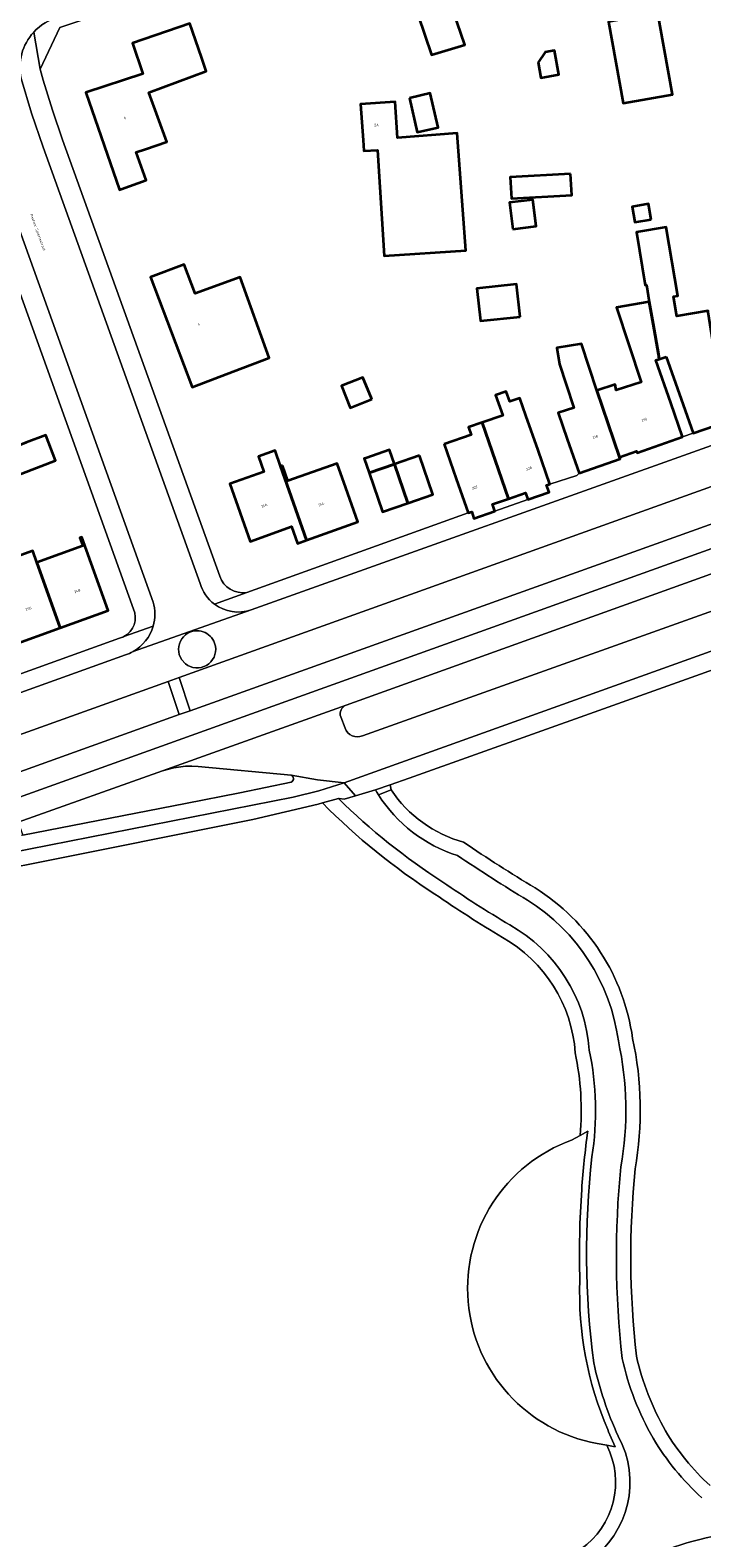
# Model space of a CAD drawing. Header units: metres. Extents: x 197700 to 204338, y 317132 to 325229.
# Tile 278 of 656: x 199978 to 200072, y 319427 to 319636. Entities that reach past the tile are written whole.
import ezdxf
from ezdxf.enums import TextEntityAlignment as Align

# ---------------------------------------------------------------- set-up
doc = ezdxf.new("R2010")
doc.units = ezdxf.units.M
for name, color, linetype, lineweight in [('B-WE-GR-GRAS-GV', 60, 'Continuous', 13), ('B-WE-IE-TERREINAFSCHEIDING_KUNSTMATIG_HEKWERK-G', 20, 'IE-TERREINAFSCHEIDING-KUNSTMATIG', 18), ('B-WE-OG-BEBOUWING-GV', 7, 'Continuous', 35), ('B-WE-OG-BEBOUWING-T18', 10, 'Continuous', 18), ('B-WE-OG-TERREIN_CULTUURSCHEIDING-GV', 7, 'Continuous', 18), ('B-WE-OG-TERREIN_ERF-GV', 7, 'Continuous', 18), ('B-WE-OG-TOPOGRAFIE-T18', 10, 'Continuous', 18), ('B-WE-VH-VERHARDING_ASFALT-GV', 252, 'Continuous', 18), ('B-WE-VH-VERHARDING_BETONSTRAATSTEEN-GV', 252, 'Continuous', 18), ('B-WE-VH-VERHARDING_HALFVERHARDING_GRIND-GV', 252, 'Continuous', 18), ('B-WE-VH-VERHARDING_TEGEL-GV', 252, 'Continuous', 18)]:
    doc.layers.add(name, color=color, linetype=linetype, lineweight=lineweight)
doc.styles.add('NLCS-ISO-M200-T18', font='NLCS-ISO.ttf', dxfattribs={"height": 0.36})
doc.linetypes.add('IE-TERREINAFSCHEIDING-KUNSTMATIG', pattern='A,4,[82,NLCS.SHX,S=0.75,R=90,X=0,Y=0],4,-2', length=10)

msp = doc.modelspace()

# ---------------------------------------------------------------- linework, layer by layer
at = {"layer": 'B-WE-GR-GRAS-GV'}
msp.add_lwpolyline([(200137.172, 319570.619), (200057.348, 319542.069), (200031.049, 319532.703), (200028.425, 319531.778), (200028.552, 319531.065)], dxfattribs=at)
for points in [[(200028.552, 319531.065, 0.1803161), (200038.608, 319523.784)], [(200038.608, 319523.784, 0.0135459), (200048.532, 319517.453)], [(200048.532, 319517.453, -0.2223697), (200062.045, 319496.582)], [(200062.045, 319496.582, -0.0980948), (200062.399, 319478.478)], [(200062.399, 319478.478, 0.0526371), (200062.576, 319452.507)], [(200062.576, 319452.507, 0.0739405), (200066.621, 319442.129)], [(200066.621, 319442.129, 0.0727658), (200072.789, 319434.535)]]:
    msp.add_lwpolyline(points, format="xyb", dxfattribs=at)
at = {"layer": 'B-WE-IE-TERREINAFSCHEIDING_KUNSTMATIG_HEKWERK-G'}
for points in [[(200057.117, 319440.39, -0.765792), (200053.586, 319482.479)], [(200055.819, 319483.712, 0.0160282), (200054.991, 319475.603)], [(200054.991, 319475.603, 0.0246861), (200054.732, 319463.006)], [(200054.732, 319463.006, 0.1116837), (200058.608, 319442.314)]]:
    msp.add_lwpolyline(points, format="xyb", dxfattribs=at)
for points in [[(200053.586, 319482.479), (200054.76, 319483.127)], [(200054.76, 319483.127), (200055.819, 319483.712)], [(200058.457, 319440.138), (200059.609, 319439.921), (200058.697, 319442.017), (200058.608, 319442.314)], [(200057.117, 319440.39), (200058.457, 319440.138)]]:
    msp.add_lwpolyline(points, dxfattribs=at)
at = {"layer": 'B-WE-OG-BEBOUWING-GV'}
for points in [[(200044.563, 319646.618), (200043.007, 319651.37), (200034.987, 319648.745), (200035.64, 319646.749), (200033.455, 319646.047), (200033.114, 319647.082), (200029.796, 319645.991), (200031.358, 319641.241), (200034.142, 319633.028), (200038.779, 319634.416), (200037.213, 319638.994), (200046.145, 319641.788)], [(200065.884, 319637.025), (200065.553, 319638.864), (200058.698, 319637.63), (200060.736, 319626.303), (200067.591, 319627.536)], [(200002.24, 319632.693), (200000.623, 319637.391), (199992.665, 319634.652), (199994.094, 319630.375), (199986.189, 319627.804), (199990.843, 319614.308), (199991.098, 319614.396), (199994.582, 319615.63), (199993.195, 319619.509), (199994.471, 319619.949), (199997.427, 319620.968), (199994.945, 319627.791), (200002.905, 319630.759)], [(200048.926, 319631.95), (200049.315, 319629.826), (200051.823, 319630.286), (200051.208, 319633.644), (200049.925, 319633.409)], [(200038.072, 319617.165), (200037.698, 319622.151), (200029.446, 319621.532), (200029.122, 319626.511), (200024.314, 319626.179), (200024.658, 319621.191), (200024.76, 319619.718), (200026.661, 319619.784), (200027.596, 319605.128), (200038.924, 319605.908)], [(200031.076, 319627.027), (200032.181, 319622.297), (200035.073, 319622.972), (200033.968, 319627.703)], [(200053.435, 319616.533), (200045.073, 319616.073), (200045.236, 319613.093), (200053.599, 319613.551)], [(200045.42, 319608.865), (200048.655, 319609.25), (200048.217, 319612.925), (200044.982, 319612.539)], [(200064.602, 319610.18), (200064.236, 319612.346), (200061.972, 319611.963), (200062.338, 319609.797)], [(200066.725, 319591.117), (200068.783, 319585.243), (200070.436, 319580.525), (200076.488, 319582.645), (200073.545, 319590.853), (200072.538, 319597.334), (200072.517, 319597.507), (200068.207, 319596.779), (200067.745, 319599.511), (200068.311, 319599.607), (200066.703, 319609.125), (200062.57, 319608.426), (200063.811, 319601.082), (200063.956, 319601.107), (200064.359, 319598.774), (200064.887, 319595.721), (200065.627, 319591.508), (200065.738, 319590.797)], [(200005.671, 319588.726), (200011.641, 319590.988), (200007.625, 319602.176), (200001.375, 319599.932), (199999.854, 319603.947), (199995.179, 319602.176), (200000.951, 319586.938)], [(200046.436, 319596.703), (200045.948, 319601.219), (200040.456, 319600.626), (200040.944, 319596.109)], [(200060.226, 319577.208), (200062.594, 319578.05), (200062.67, 319577.833), (200068.992, 319580.039), (200067.345, 319584.76), (200065.29, 319590.651), (200065.738, 319590.797), (200065.627, 319591.508), (200064.887, 319595.721), (200064.359, 319598.774), (200059.811, 319597.988), (200063.226, 319587.641), (200059.767, 319586.499), (200059.634, 319587.288), (200057.101, 319586.452)], [(200054.646, 319574.999), (200060.302, 319576.991), (200060.226, 319577.208), (200057.101, 319586.452), (200054.954, 319592.958), (200051.519, 319592.377), (200051.904, 319590.101), (200052.814, 319587.29), (200053.875, 319584.076), (200052.88, 319583.737), (200051.703, 319583.354), (200052.985, 319579.715)], [(200025.849, 319585.253), (200024.642, 319588.286), (200021.643, 319587.093), (200022.85, 319584.06)], [(200048.924, 319578.205), (200047.242, 319582.991), (200046.388, 319585.42), (200045.008, 319584.935), (200044.516, 319586.335), (200043.037, 319585.815), (200044.022, 319583.015), (200041.164, 319582.01), (200044.819, 319571.447), (200047.199, 319572.275), (200047.534, 319571.344), (200050.451, 319572.377), (200050.107, 319573.327), (200050.582, 319573.488)], [(199975.952, 319578.482), (199974.13, 319577.78), (199975.417, 319574.21), (199977.316, 319574.942), (199981.982, 319576.74), (199980.618, 319580.28), (199977.902, 319579.233)], [(200035.893, 319579), (200037.575, 319574.215), (200039.233, 319569.498), (200039.726, 319569.627), (200040.039, 319568.705), (200042.934, 319569.733), (200042.606, 319570.678), (200044.819, 319571.447), (200041.164, 319582.01), (200039.296, 319581.354), (200039.658, 319580.324)], [(200016.787, 319565.693), (200013.196, 319575.962), (200012.442, 319578.121), (200010.154, 319577.322), (200010.908, 319575.163), (200006.187, 319573.516), (200008.97, 319565.535), (200014.734, 319567.612), (200015.569, 319565.256)], [(200025.04, 319577.085), (200024.822, 319577.01), (200025.501, 319575.046), (200028.995, 319576.245), (200028.32, 319578.21)], [(200013.464, 319576.055), (200013.196, 319575.962), (200016.787, 319565.693), (200023.934, 319568.255), (200022.246, 319572.961), (200021.04, 319576.322), (200014.206, 319573.93)], [(200030.857, 319570.818), (200028.995, 319576.245), (200025.501, 319575.046), (200027.363, 319569.619)], [(200032.489, 319577.443), (200028.995, 319576.245), (200030.857, 319570.818), (200034.351, 319572.016)], [(199979.404, 319562.614), (199982.629, 319553.53), (199989.293, 319555.943), (199985.618, 319566.119), (199985.374, 319566.031), (199985.781, 319564.902)], [(199979.404, 319562.614), (199978.821, 319564.24), (199972.128, 319561.838), (199972.306, 319561.331), (199972.052, 319561.239), (199975.746, 319551.038), (199982.629, 319553.53)]]:
    msp.add_lwpolyline(points, close=True, dxfattribs=at)
at = {"layer": 'B-WE-OG-TERREIN_CULTUURSCHEIDING-GV'}
for points in [[(199999.145, 319546.658), (200000.684, 319542.043), (200075.755, 319568.957), (200078.521, 319570.75), (200084.728, 319572.978), (200083.328, 319576.847)], [(199876.494, 319502.675), (199877.444, 319499.99), (199950.378, 319524.007), (199999.152, 319541.494), (199997.608, 319546.107)]]:
    msp.add_lwpolyline(points, close=True, dxfattribs=at)
for points in [[(200088.819, 319561.49), (200087.393, 319565.428), (200081.612, 319563.353), (200078.795, 319563.088), (200022.306, 319542.818)], [(200024.579, 319538.554), (200088.819, 319561.49)], [(200021.547, 319541.186), (200022.154, 319539.616)], [(200014.67, 319533.108), (200001.753, 319534.309), (200000.877, 319534.355), (200000, 319534.338), (199998.394, 319534.133), (199996.832, 319533.708), (199976.803, 319526.556), (199977.449, 319524.774), (200000, 319529.178), (200007.547, 319530.653), (200014.7, 319532.135)], [(200021.248, 319529.857), (200019.033, 319529.243)], [(200028.552, 319531.065), (200026.781, 319530.385)], [(200019.033, 319529.243), (200018.425, 319529.075), (200009.342, 319526.971), (199978.183, 319520.722), (199975.342, 319520.167), (199973.094, 319519.622), (199970.888, 319518.933), (199954.351, 319512.977), (199907.316, 319495.494), (199884.4, 319486.93), (199886.333, 319481.57), (199893.097, 319462.377), (199901.978, 319437.307)], [(200055.819, 319483.712), (200054.76, 319483.127), (200053.586, 319482.479)], [(200053.586, 319482.479), (200054.76, 319483.127)], [(200054.76, 319483.127), (200055.819, 319483.712)], [(200058.608, 319442.314), (200058.697, 319442.017), (200059.609, 319439.921), (200058.457, 319440.138)], [(200058.457, 319440.138), (200059.609, 319439.921), (200058.697, 319442.017), (200058.608, 319442.314)], [(200058.457, 319440.138), (200057.117, 319440.39)], [(200057.117, 319440.39), (200058.457, 319440.138)]]:
    msp.add_lwpolyline(points, dxfattribs=at)
for points in [[(200022.306, 319542.818, 0.4032177), (200021.547, 319541.186)], [(200022.154, 319539.616, 0.4213565), (200024.579, 319538.554)], [(200014.7, 319532.135, 0.6495222), (200014.67, 319533.108)], [(200035.729, 319518.263, -0.0518264), (200021.248, 319529.857)], [(200026.781, 319530.385, 0.1763188), (200037.735, 319521.96)], [(200038.608, 319523.784, -0.1803161), (200028.552, 319531.065)], [(200034.622, 319516.597, -0.0548812), (200019.033, 319529.243)], [(200019.033, 319529.243, 0.0548812), (200034.622, 319516.597)], [(200048.532, 319517.453, -0.0135459), (200038.608, 319523.784)], [(200037.735, 319521.96, 0.0131935), (200047.472, 319515.757)], [(200045.007, 319512.319, -0.0160096), (200035.729, 319518.263)], [(200062.045, 319496.582, 0.2223697), (200048.532, 319517.453)], [(200044.005, 319510.588, -0.0160105), (200034.622, 319516.597)], [(200034.622, 319516.597, 0.0160105), (200044.005, 319510.588)], [(200047.472, 319515.757, -0.2231339), (200060.074, 319496.232)], [(200056.044, 319494.97, 0.2510649), (200045.007, 319512.319)], [(200054.087, 319494.559, 0.2531493), (200044.005, 319510.588)], [(200044.005, 319510.588, -0.2531493), (200054.087, 319494.559)], [(200062.399, 319478.478, 0.0980948), (200062.045, 319496.582)], [(200054.76, 319483.127, 0.0740705), (200054.087, 319494.559)], [(200054.087, 319494.559, -0.0740705), (200054.76, 319483.127)], [(200056.401, 319480.132, 0.091588), (200056.044, 319494.97)], [(200060.074, 319496.232, -0.0989772), (200060.416, 319478.753)], [(200057.117, 319440.39, -0.765792), (200053.586, 319482.479)], [(200053.586, 319482.479, 0.765792), (200057.117, 319440.39)], [(200055.819, 319483.712, 0.0160282), (200054.991, 319475.603)], [(200054.991, 319475.603, -0.0160282), (200055.819, 319483.712)], [(200056.669, 319451.563, -0.0606967), (200056.401, 319480.132)], [(200060.416, 319478.753, 0.0530088), (200060.601, 319452.173)], [(200062.576, 319452.507, -0.0526371), (200062.399, 319478.478)], [(200054.991, 319475.603, 0.0246861), (200054.732, 319463.006)], [(200054.732, 319463.006, -0.0246861), (200054.991, 319475.603)], [(200054.732, 319463.006, 0.1116837), (200058.608, 319442.314)], [(200058.608, 319442.314, -0.1116837), (200054.732, 319463.006)], [(200066.621, 319442.129, -0.0739405), (200062.576, 319452.507)], [(200060.064, 319441.378, -0.0552577), (200056.669, 319451.563)], [(200060.601, 319452.173, 0.074714), (200064.893, 319441.121)], [(200072.789, 319434.535, -0.0727658), (200066.621, 319442.129)], [(200054.859, 319425.721, 0.3743839), (200058.457, 319440.138)], [(200058.457, 319440.138, -0.3743839), (200054.859, 319425.721)], [(200056.004, 319424.081, 0.3824112), (200060.064, 319441.378)], [(200064.893, 319441.121, 0.0748911), (200071.656, 319432.861)], [(200074.051, 319427.634, 0.1025915), (200060.49, 319422.392)]]:
    msp.add_lwpolyline(points, format="xyb", dxfattribs=at)
at = {"layer": 'B-WE-OG-TERREIN_ERF-GV'}
for points in [[(200033.748, 319654.105), (200000, 319642.71), (199982.597, 319636.833), (199979.844, 319631.034), (199980.273, 319629.539), (199981.575, 319625.372), (199982.973, 319621.236), (200004.776, 319560.714)], [(199992.793, 319556.151), (199974.208, 319607.791)], [(200008.524, 319558.435), (200039.233, 319569.498), (200037.575, 319574.215), (200035.893, 319579), (200039.658, 319580.324), (200039.296, 319581.354), (200041.164, 319582.01), (200044.022, 319583.015), (200043.037, 319585.815), (200044.516, 319586.335), (200045.008, 319584.935), (200046.388, 319585.42), (200047.242, 319582.991), (200048.924, 319578.205), (200050.582, 319573.488), (200054.309, 319574.651), (200054.646, 319574.999), (200052.985, 319579.715), (200051.703, 319583.354), (200052.88, 319583.737), (200053.875, 319584.076), (200052.814, 319587.29), (200051.904, 319590.101), (200051.519, 319592.377), (200054.954, 319592.958), (200057.101, 319586.452), (200059.634, 319587.288), (200059.767, 319586.499), (200063.226, 319587.641), (200059.811, 319597.988), (200064.359, 319598.774), (200063.956, 319601.107), (200063.811, 319601.082), (200062.57, 319608.426), (200066.703, 319609.125), (200068.311, 319599.607), (200067.745, 319599.511), (200068.207, 319596.779), (200072.517, 319597.507)], [(199845.89, 319499.929), (199847.73, 319500.525), (199854.107, 319502.865), (199852.428, 319507.575), (199850.554, 319512.833), (199857.391, 319515.25), (199864.163, 319517.644), (199866.025, 319512.421), (199867.704, 319507.712), (199990.855, 319552.09)]]:
    msp.add_lwpolyline(points, dxfattribs=at)
for points in [[(200031.358, 319641.241), (200029.796, 319645.991), (200033.114, 319647.082), (200033.455, 319646.047), (200035.64, 319646.749), (200034.987, 319648.745), (200043.007, 319651.37), (200044.563, 319646.618), (200046.145, 319641.788), (200037.213, 319638.994), (200038.779, 319634.416), (200034.142, 319633.028)], [(200065.884, 319637.025), (200067.591, 319627.536), (200060.736, 319626.303), (200058.698, 319637.63), (200065.553, 319638.864)], [(199991.098, 319614.396), (199990.843, 319614.308), (199986.189, 319627.804), (199994.094, 319630.375), (199992.665, 319634.652), (200000.623, 319637.391), (200002.24, 319632.693), (200002.905, 319630.759), (199994.945, 319627.791), (199997.427, 319620.968), (199994.471, 319619.949), (199993.195, 319619.509), (199994.582, 319615.63)], [(200049.925, 319633.409), (200051.208, 319633.644), (200051.823, 319630.286), (200049.315, 319629.826), (200048.926, 319631.95)], [(200024.658, 319621.191), (200024.314, 319626.179), (200029.122, 319626.511), (200029.446, 319621.532), (200037.698, 319622.151), (200038.072, 319617.165), (200038.924, 319605.908), (200027.596, 319605.128), (200026.661, 319619.784), (200024.76, 319619.718)], [(200031.076, 319627.027), (200033.968, 319627.703), (200035.073, 319622.972), (200032.181, 319622.297)], [(200053.435, 319616.533), (200053.599, 319613.551), (200045.236, 319613.093), (200045.073, 319616.073)], [(200045.42, 319608.865), (200044.982, 319612.539), (200048.217, 319612.925), (200048.655, 319609.25)], [(200064.602, 319610.18), (200062.338, 319609.797), (200061.972, 319611.963), (200064.236, 319612.346)], [(200011.641, 319590.988), (200005.671, 319588.726), (200000.951, 319586.938), (199995.179, 319602.176), (199999.854, 319603.947), (200001.375, 319599.932), (200007.625, 319602.176)], [(200046.436, 319596.703), (200040.944, 319596.109), (200040.456, 319600.626), (200045.948, 319601.219)], [(200068.783, 319585.243), (200066.725, 319591.117), (200065.738, 319590.797), (200065.29, 319590.651), (200067.345, 319584.76), (200068.992, 319580.039), (200070.436, 319580.525)], [(200025.849, 319585.253), (200022.85, 319584.06), (200021.643, 319587.093), (200024.642, 319588.286)], [(199974.13, 319577.78), (199975.952, 319578.482), (199977.902, 319579.233), (199980.618, 319580.28), (199981.982, 319576.74), (199977.316, 319574.942), (199975.417, 319574.21)], [(200013.196, 319575.962), (200013.464, 319576.055), (200014.206, 319573.93), (200021.04, 319576.322), (200022.246, 319572.961), (200023.934, 319568.255), (200016.787, 319565.693), (200015.569, 319565.256), (200014.734, 319567.612), (200008.97, 319565.535), (200006.187, 319573.516), (200010.908, 319575.163), (200010.154, 319577.322), (200012.442, 319578.121)], [(200028.995, 319576.245), (200032.489, 319577.443), (200034.351, 319572.016), (200030.857, 319570.818), (200027.363, 319569.619), (200025.501, 319575.046), (200024.822, 319577.01), (200025.04, 319577.085), (200028.32, 319578.21)], [(200042.934, 319569.733), (200047.534, 319571.344), (200047.199, 319572.275), (200044.819, 319571.447), (200042.606, 319570.678)], [(199972.306, 319561.331), (199972.128, 319561.838), (199978.821, 319564.24), (199979.404, 319562.614), (199985.781, 319564.902), (199985.374, 319566.031), (199985.618, 319566.119), (199989.293, 319555.943), (199982.629, 319553.53), (199975.746, 319551.038), (199972.052, 319561.239)]]:
    msp.add_lwpolyline(points, close=True, dxfattribs=at)
for points in [[(200004.776, 319560.714, 0.3625519), (200008.524, 319558.435)], [(199991.448, 319552.321, 0.396187), (199992.793, 319556.151)], [(199990.855, 319552.09, 0.0539453), (199991.448, 319552.321)]]:
    msp.add_lwpolyline(points, format="xyb", dxfattribs=at)
at = {"layer": 'B-WE-VH-VERHARDING_ASFALT-GV'}
for points in [[(200002.043, 319559.7), (199980.265, 319620.205), (199978.655, 319624.953), (199977.207, 319629.753)], [(200160.889, 319609.81), (200149.442, 319606.045), (200140.766, 319603.042), (200009.119, 319556.045), (199992.74, 319550.238)], [(199976.985, 319608.769), (199995.531, 319557.122)], [(199850.362, 319493.417), (199853.706, 319494.537), (199861.725, 319497.379), (199874.962, 319502.126), (199876.494, 319502.675), (199997.608, 319546.107), (199999.145, 319546.658), (200083.328, 319576.847), (200085.39, 319577.586), (200123.146, 319591.126), (200124.125, 319591.477), (200133.729, 319594.973)], [(200136.333, 319590.728), (200135.554, 319590.462), (200133.657, 319589.798), (200125.741, 319586.878), (200124.818, 319586.547), (200095.686, 319576.102), (200092.459, 319575.802), (200086.737, 319573.681), (200084.728, 319572.978), (200078.521, 319570.75), (200075.755, 319568.957), (200000.684, 319542.043), (199999.152, 319541.494), (199950.378, 319524.007)], [(200022.306, 319542.818), (199996.832, 319533.708), (199998.394, 319534.133), (200000, 319534.338), (200000.877, 319534.355), (200001.753, 319534.309), (200014.67, 319533.108), (200018.32, 319532.448), (200022.018, 319532.047), (200124.902, 319568.915), (200126.232, 319569.378), (200132.477, 319571.604), (200145.927, 319576.326), (200146.666, 319576.592), (200152.764, 319578.782), (200153.024, 319578.876), (200166.38, 319583.372), (200167.453, 319583.704), (200184.623, 319588.886)], [(200155.905, 319585.487), (200155.519, 319585.354), (200155.134, 319585.219), (200154.621, 319585.036), (200151.528, 319583.88), (200146.882, 319582.221), (200129.237, 319575.921), (200128.314, 319575.591), (200090.857, 319562.218), (200088.819, 319561.49), (200024.579, 319538.554)], [(199976.803, 319526.556), (199996.832, 319533.708), (200022.306, 319542.818), (200078.795, 319563.088), (200081.612, 319563.353), (200087.393, 319565.428), (200089.416, 319566.204), (200095.471, 319568.307), (200097.905, 319569.945), (200126.579, 319580.234), (200127.555, 319580.584), (200132.86, 319582.566), (200134.104, 319583.005), (200135.352, 319583.436), (200136.131, 319583.717)], [(200081.41, 319567.546), (199966.743, 319526.38)], [(199966.743, 319526.38), (200081.41, 319567.546)], [(199992.74, 319550.238), (200009.119, 319556.045)], [(200003.95, 319551.685), (200004.178, 319550.992)], [(199991.693, 319549.776), (199850.693, 319499.069), (199846.87, 319497.927), (199843.007, 319496.932)], [(200000, 319548.56), (199999.484, 319549.131), (199999.159, 319549.83)], [(200022.154, 319539.616), (200021.547, 319541.186)]]:
    msp.add_lwpolyline(points, dxfattribs=at)
for points in [[(200004.025, 319556.819, -0.1642024), (200002.043, 319559.7)], [(199995.531, 319557.122, -0.1436207), (199995.542, 319553.773)], [(200009.119, 319556.045, -0.2503778), (200004.025, 319556.819)], [(199995.542, 319553.773, -0.1967945), (199992.74, 319550.238)], [(200000, 319552.566, -0.48475), (200003.95, 319551.685)], [(199999.159, 319549.83, -0.3029129), (200000, 319552.566)], [(200004.178, 319550.992, -0.6941036), (200000, 319548.56)], [(199992.74, 319550.238, -0.048086), (199991.693, 319549.776)], [(200021.547, 319541.186, -0.4032177), (200022.306, 319542.818)], [(200024.579, 319538.554, -0.4213565), (200022.154, 319539.616)]]:
    msp.add_lwpolyline(points, format="xyb", dxfattribs=at)
at = {"layer": 'B-WE-VH-VERHARDING_BETONSTRAATSTEEN-GV'}
for points in [[(199978.956, 319636.17, -0.1427476), (199982.407, 319638.241)], [(199977.207, 319629.753, -0.2450616), (199978.956, 319636.17)], [(200003.95, 319551.685, 0.48475), (200000, 319552.566)], [(200000, 319552.566, 0.3029129), (199999.159, 319549.83)], [(200000, 319548.56, 0.6941036), (200004.178, 319550.992)]]:
    msp.add_lwpolyline(points, format="xyb", dxfattribs=at)
for points in [[(200004.178, 319550.992), (200003.95, 319551.685)], [(199999.159, 319549.83), (199999.484, 319549.131), (200000, 319548.56)]]:
    msp.add_lwpolyline(points, dxfattribs=at)
msp.add_lwpolyline([(200026.781, 319530.385), (200028.552, 319531.065), (200028.425, 319531.778), (200026.374, 319531.054), (200026.574, 319530.718)], close=True, dxfattribs=at)
at = {"layer": 'B-WE-VH-VERHARDING_HALFVERHARDING_GRIND-GV'}
msp.add_lwpolyline([(200026.781, 319530.385), (200026.574, 319530.718), (200026.374, 319531.054), (200023.615, 319530.223), (200022.04, 319529.748), (200021.346, 319529.884), (200021.248, 319529.857)], dxfattribs=at)
for points in [[(200021.248, 319529.857, 0.0518264), (200035.729, 319518.263)], [(200037.735, 319521.96, -0.1763188), (200026.781, 319530.385)], [(200047.472, 319515.757, -0.0131935), (200037.735, 319521.96)], [(200035.729, 319518.263, 0.0160096), (200045.007, 319512.319)], [(200060.074, 319496.232, 0.2231339), (200047.472, 319515.757)], [(200045.007, 319512.319, -0.2510649), (200056.044, 319494.97)], [(200056.044, 319494.97, -0.091588), (200056.401, 319480.132)], [(200060.416, 319478.753, 0.0989772), (200060.074, 319496.232)], [(200056.401, 319480.132, 0.0606967), (200056.669, 319451.563)], [(200060.601, 319452.173, -0.0530088), (200060.416, 319478.753)], [(200056.669, 319451.563, 0.0552577), (200060.064, 319441.378)], [(200064.893, 319441.121, -0.074714), (200060.601, 319452.173)], [(200060.064, 319441.378, -0.3824112), (200056.004, 319424.081)], [(200071.656, 319432.861, -0.0748911), (200064.893, 319441.121)], [(200060.49, 319422.392, -0.1025915), (200074.051, 319427.634)]]:
    msp.add_lwpolyline(points, format="xyb", dxfattribs=at)
at = {"layer": 'B-WE-VH-VERHARDING_TEGEL-GV'}
for points in [[(199978.956, 319636.17), (199979.844, 319631.034), (199982.597, 319636.833), (200000, 319642.71), (200033.748, 319654.105)], [(200004.776, 319560.714), (199982.973, 319621.236), (199981.575, 319625.372), (199980.273, 319629.539), (199979.844, 319631.034), (199978.956, 319636.17)], [(199977.207, 319629.753), (199978.655, 319624.953), (199980.265, 319620.205), (200002.043, 319559.7)], [(199972.533, 319612.772), (199974.208, 319607.791), (199992.793, 319556.151)], [(200009.119, 319556.045), (200140.766, 319603.042), (200149.442, 319606.045), (200160.889, 319609.81)], [(199995.531, 319557.122), (199976.985, 319608.769)], [(200082.729, 319584.832), (200076.488, 319582.645), (200070.436, 319580.525), (200068.992, 319580.039), (200062.67, 319577.833), (200062.594, 319578.05), (200060.226, 319577.208), (200060.302, 319576.991), (200054.646, 319574.999), (200054.309, 319574.651), (200050.582, 319573.488), (200050.107, 319573.327), (200050.451, 319572.377), (200047.534, 319571.344), (200042.934, 319569.733), (200040.039, 319568.705), (200039.726, 319569.627), (200039.233, 319569.498), (200008.524, 319558.435), (200004.025, 319556.819)], [(200124.902, 319568.915), (200022.018, 319532.047), (200023.615, 319530.223), (200026.374, 319531.054), (200028.425, 319531.778), (200031.049, 319532.703), (200057.348, 319542.069), (200137.172, 319570.619), (200137.017, 319570.752), (200137.001, 319570.764)], [(200004.025, 319556.819), (200008.524, 319558.435)], [(199991.448, 319552.321), (199995.542, 319553.773)], [(199995.542, 319553.773), (199991.448, 319552.321)], [(199990.855, 319552.09), (199867.704, 319507.712), (199860.834, 319505.263), (199854.107, 319502.865), (199847.73, 319500.525), (199845.89, 319499.929)], [(199843.007, 319496.932), (199846.87, 319497.927), (199850.693, 319499.069), (199991.693, 319549.776)], [(199824.326, 319463.42), (199826.955, 319465.016), (199826.796, 319465.253), (199829.236, 319466.423), (199831.741, 319467.447), (199841.615, 319471.032), (199868.823, 319481.152), (199880.857, 319485.599), (199882.007, 319486.024), (199884.4, 319486.93), (199907.316, 319495.494), (199954.351, 319512.977), (199970.888, 319518.933), (199973.094, 319519.622), (199975.342, 319520.167), (199978.183, 319520.722), (200009.342, 319526.971), (200018.425, 319529.075), (200019.033, 319529.243), (200021.248, 319529.857), (200021.346, 319529.884), (200022.04, 319529.748), (200023.615, 319530.223), (200022.018, 319532.047)], [(200014.7, 319532.135), (200007.547, 319530.653), (200000, 319529.178), (199977.449, 319524.774), (199975.095, 319524.345), (199972.188, 319523.652), (199969.335, 319522.77), (199953.277, 319517.01), (199877.312, 319488.576), (199871.666, 319486.494), (199866.052, 319484.433), (199859.452, 319482.001), (199850.254, 319478.64), (199836.119, 319473.468), (199829.604, 319471.083)], [(199830.964, 319469.368), (199876.39, 319485.938), (199953.487, 319514.832), (199969.409, 319520.541), (199972.393, 319521.523), (199975.447, 319522.259), (200014.939, 319530.032), (200018.513, 319530.915), (200022.018, 319532.047), (200018.32, 319532.448), (200014.67, 319533.108)], [(200022.018, 319532.047), (200018.513, 319530.915), (200014.939, 319530.032), (199975.447, 319522.259), (199972.393, 319521.523), (199969.409, 319520.541), (199953.487, 319514.832), (199876.39, 319485.938), (199830.964, 319469.368)]]:
    msp.add_lwpolyline(points, dxfattribs=at)
for points in [[(199982.407, 319638.241, 0.1427476), (199978.956, 319636.17)], [(199978.956, 319636.17, 0.2450616), (199977.207, 319629.753)], [(200002.043, 319559.7, 0.1642024), (200004.025, 319556.819)], [(200008.524, 319558.435, -0.3625519), (200004.776, 319560.714)], [(199995.542, 319553.773, 0.1436207), (199995.531, 319557.122)], [(199992.793, 319556.151, -0.396187), (199991.448, 319552.321)], [(200004.025, 319556.819, 0.2503778), (200009.119, 319556.045)], [(199992.74, 319550.238, 0.1967945), (199995.542, 319553.773)], [(199991.448, 319552.321, -0.0539453), (199990.855, 319552.09)], [(199991.693, 319549.776, 0.048086), (199992.74, 319550.238)], [(200014.67, 319533.108, -0.6495222), (200014.7, 319532.135)]]:
    msp.add_lwpolyline(points, format="xyb", dxfattribs=at)
msp.add_lwpolyline([(200000.684, 319542.043), (199999.145, 319546.658), (199997.608, 319546.107), (199999.152, 319541.494)], close=True, dxfattribs=at)

# ---------------------------------------------------------------- texts
at = {"layer": 'B-WE-OG-BEBOUWING-T18', "style": 'NLCS-ISO-M200-T18'}
for s, rotation, p in [('6', 19, (199991.636, 319624.278)), ('4', 20.7, (200001.931, 319595.644)), ('216', 19.2, (200063.685, 319582.424)), ('218', 19.4, (200056.874, 319580.024)), ('220', 19.5, (200047.657, 319575.631)), ('222', 19.5, (200040.148, 319572.988)), ('246', 19.8, (200010.952, 319570.501)), ('244', 19.7, (200018.864, 319570.687)), ('248', 19.9, (199985.007, 319558.645)), ('250', 19.9, (199978.233, 319556.193))]:
    msp.add_text(s, height=0.36, rotation=rotation, dxfattribs=at).set_placement(p, align=Align.MIDDLE)
msp.add_text('2A', height=0.36, dxfattribs=at).set_placement((200026.523, 319623.293), align=Align.MIDDLE)
at = {"layer": 'B-WE-OG-TOPOGRAFIE-T18', "style": 'NLCS-ISO-M200-T18'}
msp.add_text('Pastoor Spiertsstraat', height=0.36, rotation=289.9, dxfattribs=at).set_placement((199979.492, 319608.385), align=Align.MIDDLE)

doc.saveas('drawing.dxf')
